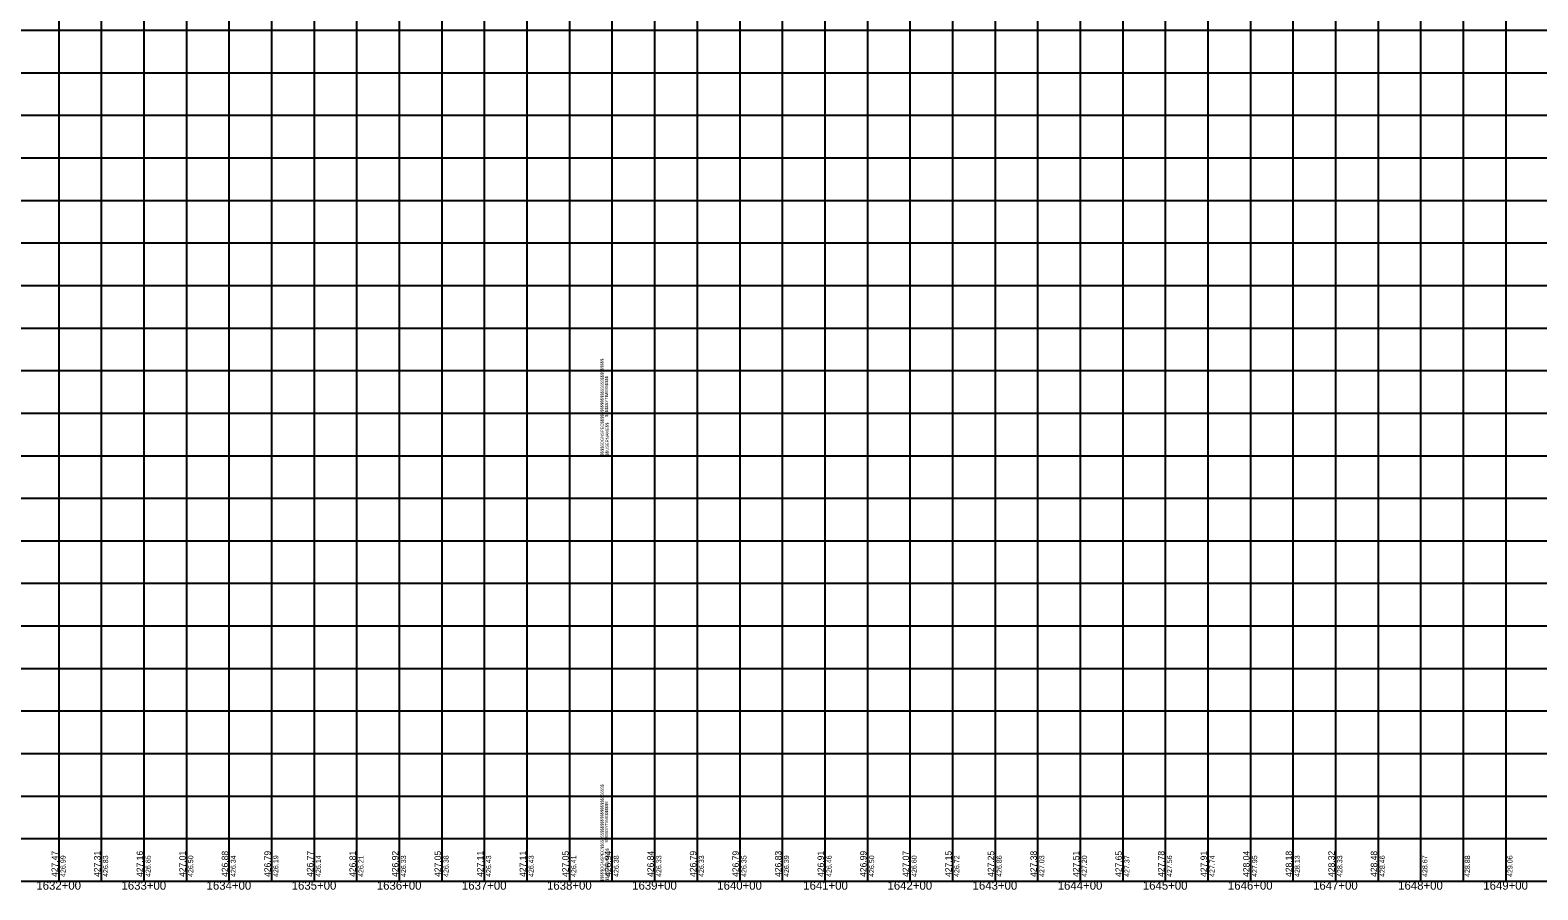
# Model space of a CAD drawing. Extents: x -90830 to 2015517, y -20856 to 836331.
# Drawn here: x 52090 to 53861, y -10807 to -9797 of the extents above; entities that cross this region are included whole.
import ezdxf

# ---------------------------------------------------------------- set-up
doc = ezdxf.new("R2010")
doc.units = 0
for name, color, linetype in [('Level 1', 7, 'Continuous'), ('RD_DDB_Profile_Elev', 7, 'Continuous'), ('RD_DDB_StaTX', 7, 'Continuous'), ('RD_DDB_StripGrade', 7, 'Continuous'), ('RD_GPK_Profile_Cell', 7, 'Continuous')]:
    doc.layers.add(name, color=color, linetype=linetype)

msp = doc.modelspace()

# ---------------------------------------------------------------- linework, layer by layer
at = {"layer": 'Level 1'}
for p, q in [((52123.5, -9297.1), (52123.5, -9797.1)), ((52173.5, -9297.1), (52173.5, -9797.1)), ((52223.5, -9297.1), (52223.5, -9797.1)), ((52273.5, -9297.1), (52273.5, -9797.1)), ((52323.5, -9297.1), (52323.5, -9797.1)), ((52373.5, -9297.1), (52373.5, -9797.1)), ((52423.5, -9297.1), (52423.5, -9797.1)), ((52473.5, -9297.1), (52473.5, -9797.1)), ((52523.5, -9297.1), (52523.5, -9797.1)), ((52573.5, -9297.1), (52573.5, -9797.1)), ((52623.5, -9297.1), (52623.5, -9797.1)), ((52673.5, -9297.1), (52673.5, -9797.1)), ((52723.5, -9297.1), (52723.5, -9797.1)), ((52773.5, -9297.1), (52773.5, -9797.1)), ((52773.5, -9297.1), (52773.5, -9797.1)), ((52773.5, -9297.1), (52773.5, -9797.1)), ((52823.5, -9297.1), (52823.5, -9797.1)), ((52873.5, -9297.1), (52873.5, -9797.1)), ((52923.5, -9297.1), (52923.5, -9797.1)), ((52973.5, -9297.1), (52973.5, -9797.1)), ((53023.5, -9297.1), (53023.5, -9797.1)), ((53073.5, -9297.1), (53073.5, -9797.1)), ((53123.5, -9297.1), (53123.5, -9797.1)), ((53173.5, -9297.1), (53173.5, -9797.1)), ((53223.5, -9297.1), (53223.5, -9797.1)), ((53273.5, -9297.1), (53273.5, -9797.1)), ((53323.5, -9297.1), (53323.5, -9797.1)), ((53373.5, -9297.1), (53373.5, -9797.1)), ((53423.5, -9297.1), (53423.5, -9797.1)), ((53473.5, -9297.1), (53473.5, -9797.1)), ((53523.5, -9297.1), (53523.5, -9797.1)), ((53573.5, -9297.1), (53573.5, -9797.1)), ((53623.5, -9297.1), (53623.5, -9797.1)), ((53673.5, -9297.1), (53673.5, -9797.1)), ((53723.5, -9297.1), (53723.5, -9797.1)), ((53773.5, -9297.1), (53773.5, -9797.1)), ((53823.5, -9297.1), (53823.5, -9797.1)), ((51173.5, -9797.1), (52773.5, -9797.1)), ((51173.5, -9797.1), (52773.5, -9797.1)), ((52123.5, -9797.1), (52123.5, -10297.1)), ((52173.5, -9797.1), (52173.5, -10297.1)), ((52223.5, -9797.1), (52223.5, -10297.1)), ((52273.5, -9797.1), (52273.5, -10297.1)), ((52323.5, -9797.1), (52323.5, -10297.1)), ((52373.5, -9797.1), (52373.5, -10297.1)), ((52423.5, -9797.1), (52423.5, -10297.1)), ((52473.5, -9797.1), (52473.5, -10297.1)), ((52523.5, -9797.1), (52523.5, -10297.1)), ((52573.5, -9797.1), (52573.5, -10297.1)), ((52623.5, -9797.1), (52623.5, -10297.1)), ((52673.5, -9797.1), (52673.5, -10297.1)), ((52723.5, -9797.1), (52723.5, -10297.1)), ((52773.5, -9797.1), (52773.5, -10297.1)), ((52773.5, -9797.1), (52773.5, -10297.1)), ((52773.5, -9797.1), (54373.5, -9797.1)), ((52773.5, -9797.1), (52773.5, -10297.1)), ((52773.5, -9797.1), (54373.5, -9797.1)), ((52823.5, -9797.1), (52823.5, -10297.1)), ((52873.5, -9797.1), (52873.5, -10297.1)), ((52923.5, -9797.1), (52923.5, -10297.1)), ((52973.5, -9797.1), (52973.5, -10297.1)), ((53023.5, -9797.1), (53023.5, -10297.1)), ((53073.5, -9797.1), (53073.5, -10297.1)), ((53123.5, -9797.1), (53123.5, -10297.1)), ((53173.5, -9797.1), (53173.5, -10297.1)), ((53223.5, -9797.1), (53223.5, -10297.1)), ((53273.5, -9797.1), (53273.5, -10297.1)), ((53323.5, -9797.1), (53323.5, -10297.1)), ((53373.5, -9797.1), (53373.5, -10297.1)), ((53423.5, -9797.1), (53423.5, -10297.1)), ((53473.5, -9797.1), (53473.5, -10297.1)), ((53523.5, -9797.1), (53523.5, -10297.1)), ((53573.5, -9797.1), (53573.5, -10297.1)), ((53623.5, -9797.1), (53623.5, -10297.1)), ((53673.5, -9797.1), (53673.5, -10297.1)), ((53723.5, -9797.1), (53723.5, -10297.1)), ((53773.5, -9797.1), (53773.5, -10297.1)), ((53823.5, -9797.1), (53823.5, -10297.1)), ((51173.5, -9847.1), (52773.5, -9847.1)), ((52773.5, -9847.1), (54373.5, -9847.1)), ((51173.5, -9897.1), (52773.5, -9897.1)), ((52773.5, -9897.1), (54373.5, -9897.1)), ((51173.5, -9947.1), (52773.5, -9947.1)), ((52773.5, -9947.1), (54373.5, -9947.1)), ((51173.5, -9997.1), (52773.5, -9997.1)), ((52773.5, -9997.1), (54373.5, -9997.1)), ((51173.5, -10047.1), (52773.5, -10047.1)), ((52773.5, -10047.1), (54373.5, -10047.1)), ((51173.5, -10097.1), (52773.5, -10097.1)), ((52773.5, -10097.1), (54373.5, -10097.1)), ((51173.5, -10147.1), (52773.5, -10147.1)), ((52773.5, -10147.1), (54373.5, -10147.1)), ((51173.5, -10197.1), (52773.5, -10197.1)), ((52773.5, -10197.1), (54373.5, -10197.1)), ((51173.5, -10247.1), (52773.5, -10247.1)), ((52773.5, -10247.1), (54373.5, -10247.1)), ((51173.5, -10297.1), (52773.5, -10297.1)), ((51173.5, -10297.1), (52773.5, -10297.1)), ((52123.5, -10297.1), (52123.5, -10797.1)), ((52173.5, -10297.1), (52173.5, -10797.1)), ((52223.5, -10297.1), (52223.5, -10797.1)), ((52273.5, -10297.1), (52273.5, -10797.1)), ((52323.5, -10297.1), (52323.5, -10797.1)), ((52373.5, -10297.1), (52373.5, -10797.1)), ((52423.5, -10297.1), (52423.5, -10797.1)), ((52473.5, -10297.1), (52473.5, -10797.1)), ((52523.5, -10297.1), (52523.5, -10797.1)), ((52573.5, -10297.1), (52573.5, -10797.1)), ((52623.5, -10297.1), (52623.5, -10797.1)), ((52673.5, -10297.1), (52673.5, -10797.1)), ((52723.5, -10297.1), (52723.5, -10797.1)), ((52773.5, -10297.1), (52773.5, -10797.1)), ((52773.5, -10297.1), (52773.5, -10797.1)), ((52773.5, -10297.1), (54373.5, -10297.1)), ((52773.5, -10297.1), (54373.5, -10297.1)), ((52773.5, -10297.1), (52773.5, -10797.1)), ((52823.5, -10297.1), (52823.5, -10797.1)), ((52873.5, -10297.1), (52873.5, -10797.1)), ((52923.5, -10297.1), (52923.5, -10797.1)), ((52973.5, -10297.1), (52973.5, -10797.1)), ((53023.5, -10297.1), (53023.5, -10797.1)), ((53073.5, -10297.1), (53073.5, -10797.1)), ((53123.5, -10297.1), (53123.5, -10797.1)), ((53173.5, -10297.1), (53173.5, -10797.1)), ((53223.5, -10297.1), (53223.5, -10797.1)), ((53273.5, -10297.1), (53273.5, -10797.1)), ((53323.5, -10297.1), (53323.5, -10797.1)), ((53373.5, -10297.1), (53373.5, -10797.1)), ((53423.5, -10297.1), (53423.5, -10797.1)), ((53473.5, -10297.1), (53473.5, -10797.1)), ((53523.5, -10297.1), (53523.5, -10797.1)), ((53573.5, -10297.1), (53573.5, -10797.1)), ((53623.5, -10297.1), (53623.5, -10797.1)), ((53673.5, -10297.1), (53673.5, -10797.1)), ((53723.5, -10297.1), (53723.5, -10797.1)), ((53773.5, -10297.1), (53773.5, -10797.1)), ((53823.5, -10297.1), (53823.5, -10797.1)), ((51173.5, -10347.1), (52773.5, -10347.1)), ((52773.5, -10347.1), (54373.5, -10347.1)), ((51173.5, -10397.1), (52773.5, -10397.1)), ((52773.5, -10397.1), (54373.5, -10397.1)), ((51173.5, -10447.1), (52773.5, -10447.1)), ((52773.5, -10447.1), (54373.5, -10447.1)), ((51173.5, -10497.1), (52773.5, -10497.1)), ((52773.5, -10497.1), (54373.5, -10497.1)), ((51173.5, -10547.1), (52773.5, -10547.1)), ((52773.5, -10547.1), (54373.5, -10547.1)), ((51173.5, -10597.1), (52773.5, -10597.1)), ((52773.5, -10597.1), (54373.5, -10597.1)), ((51173.5, -10647.1), (52773.5, -10647.1)), ((52773.5, -10647.1), (54373.5, -10647.1)), ((51173.5, -10697.1), (52773.5, -10697.1)), ((52773.5, -10697.1), (54373.5, -10697.1)), ((51173.5, -10747.1), (52773.5, -10747.1)), ((52773.5, -10747.1), (54373.5, -10747.1)), ((51173.5, -10797.1), (52773.5, -10797.1)), ((52773.5, -10797.1), (54373.5, -10797.1))]:
    msp.add_line(p, q, dxfattribs=at)
at = {"layer": 'RD_GPK_Profile_Cell'}
msp.add_line((4823.5, -10797.1), (75223.5, -10797.1), dxfattribs=at)

# ---------------------------------------------------------------- texts
at = {"layer": 'Level 1'}
for s, p in [('$$$$$DGNSPEC$$$$$$$$$$$$$$$$$$$$$$$$$$$$', (52763.6, -10297.2)), ('$$$$$SYTIME$$$$$$', (52768.9, -10251.6)), ('$$USERNAME$$', (52769.5, -10297)), ('$$$$$DGNSPEC$$$$$$$$$$$$$$$$$$$$$$$$$$$$', (52763.6, -10797.2)), ('$$$$$SYTIME$$$$$$', (52768.9, -10751.6)), ('$$USERNAME$$', (52769.5, -10797))]:
    msp.add_text(s, height=3.544, rotation=90, dxfattribs=at).set_placement(p)
at = {"layer": 'RD_DDB_Profile_Elev'}
for s, p in [('427.47', (52122.5, -10792.1)), ('427.31', (52172.5, -10792.1)), ('427.16', (52222.5, -10792.1)), ('427.01', (52272.5, -10792.1)), ('426.88', (52322.5, -10792.1)), ('426.79', (52372.5, -10792.1)), ('426.77', (52422.5, -10792.1)), ('426.81', (52472.5, -10792.1)), ('426.92', (52522.5, -10792.1)), ('427.05', (52572.5, -10792.1)), ('427.11', (52622.5, -10792.1)), ('427.11', (52672.5, -10792.1)), ('427.05', (52722.5, -10792.1)), ('426.94', (52772.5, -10792.1)), ('426.84', (52822.5, -10792.1)), ('426.79', (52872.5, -10792.1)), ('426.79', (52922.5, -10792.1)), ('426.83', (52972.5, -10792.1)), ('426.91', (53022.5, -10792.1)), ('426.99', (53072.5, -10792.1)), ('427.07', (53122.5, -10792.1)), ('427.15', (53172.5, -10792.1)), ('427.25', (53222.5, -10792.1)), ('427.38', (53272.5, -10792.1)), ('427.51', (53322.5, -10792.1)), ('427.65', (53372.5, -10792.1)), ('427.78', (53422.5, -10792.1)), ('427.91', (53472.5, -10792.1)), ('428.04', (53522.5, -10792.1)), ('428.18', (53572.5, -10792.1)), ('428.32', (53622.5, -10792.1)), ('428.48', (53672.5, -10792.1))]:
    msp.add_text(s, height=7.5, rotation=90, dxfattribs=at).set_placement(p)
at = {"layer": 'RD_DDB_StaTX'}
for s, p in [('1632+00', (52097.2, -10807.1)), ('1633+00', (52197.2, -10807.1)), ('1634+00', (52297.2, -10807.1)), ('1635+00', (52397.2, -10807.1)), ('1636+00', (52497.2, -10807.1)), ('1637+00', (52597.2, -10807.1)), ('1638+00', (52697.2, -10807.1)), ('1639+00', (52797.2, -10807.1)), ('1640+00', (52897.2, -10807.1)), ('1641+00', (52998.2, -10807.1)), ('1642+00', (53097.2, -10807.1)), ('1643+00', (53197.2, -10807.1)), ('1644+00', (53297.2, -10807.1)), ('1645+00', (53397.2, -10807.1)), ('1646+00', (53497.2, -10807.1)), ('1647+00', (53597.2, -10807.1)), ('1648+00', (53697.2, -10807.1)), ('1649+00', (53797.2, -10807.1))]:
    msp.add_text(s, height=10, dxfattribs=at).set_placement(p)
at = {"layer": 'RD_DDB_StripGrade'}
for s, p in [('426.99', (52131.5, -10792.1)), ('426.83', (52181.5, -10792.1)), ('426.65', (52231.5, -10792.1)), ('426.50', (52281.5, -10792.1)), ('426.34', (52331.5, -10792.1)), ('426.19', (52381.5, -10792.1)), ('426.14', (52431.5, -10792.1)), ('426.21', (52481.5, -10792.1)), ('426.33', (52531.5, -10792.1)), ('426.38', (52581.5, -10792.1)), ('426.43', (52631.5, -10792.1)), ('426.43', (52681.5, -10792.1)), ('426.41', (52731.5, -10792.1)), ('426.38', (52781.5, -10792.1)), ('426.33', (52831.5, -10792.1)), ('426.33', (52881.5, -10792.1)), ('426.35', (52931.5, -10792.1)), ('426.39', (52981.5, -10792.1)), ('426.46', (53031.5, -10792.1)), ('426.50', (53081.5, -10792.1)), ('426.60', (53131.5, -10792.1)), ('426.72', (53181.5, -10792.1)), ('426.86', (53231.5, -10792.1)), ('427.03', (53281.5, -10792.1)), ('427.20', (53331.5, -10792.1)), ('427.37', (53381.5, -10792.1)), ('427.56', (53431.5, -10792.1)), ('427.74', (53481.5, -10792.1)), ('427.95', (53531.5, -10792.1)), ('428.13', (53581.5, -10792.1)), ('428.33', (53631.5, -10792.1)), ('428.46', (53681.5, -10792.1)), ('428.67', (53731.5, -10792.1)), ('428.88', (53781.5, -10792.1)), ('429.06', (53831.5, -10792.1))]:
    msp.add_text(s, height=6, rotation=90, dxfattribs=at).set_placement(p)

doc.saveas('drawing.dxf')
